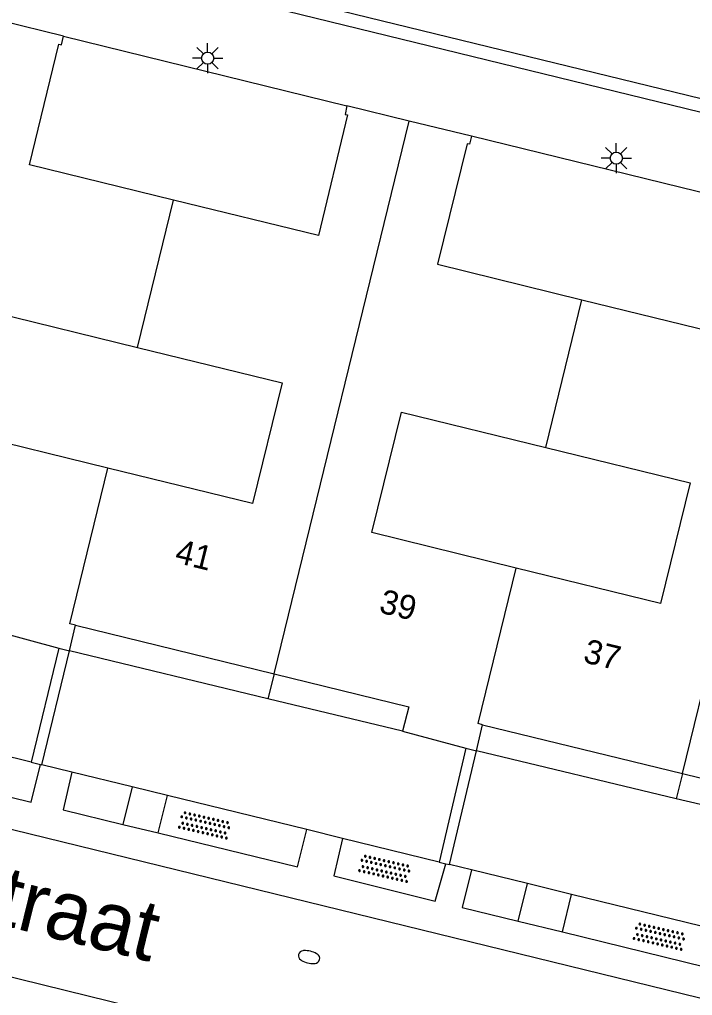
# Model space of a CAD drawing. Extents: x 128999 to 131010, y 395498 to 399007.
# Drawn here: x 129059.39 to 129087.25, y 397853.85 to 397894.24 of the extents above; entities that cross this region are included whole.
import ezdxf

# ---------------------------------------------------------------- set-up
doc = ezdxf.new("R2010")
doc.units = 0
for name, color, linetype in [('gg-afsc-muur', 7, 'Continuous'), ('gg-anno-huisnummerreeks BGT', 7, 'Continuous'), ('gg-anno-openbare ruimte label', 7, 'Continuous'), ('gg-bbg-gedigitaliseerde bebouwing', 7, 'Continuous'), ('gg-bbg-hoofdgebouw', 7, 'Continuous'), ('gg-bbg-luifel en loopbrug', 7, 'Continuous'), ('gg-bbg-tussenscheiding', 7, 'Continuous'), ('gg-knt-verharding', 7, 'Continuous'), ('gt-grn-afwateringsgoot', 7, 'Continuous'), ('gt-symb-brandkraan', 7, 'Continuous'), ('gt-symb-lichtmast', 7, 'Continuous'), ('gt-symb-overige verharding', 7, 'Continuous')]:
    doc.layers.add(name, color=color, linetype=linetype)

# ---------------------------------------------------------------- blocks, each defined once
blk = doc.blocks.new('gt0-LMAST')
at = {"layer": 'gt-symb-lichtmast'}
for p, q in [((-0.182, 0.173), (-0.447, 0.438)), ((-0.005, 0.246), (-0.005, 0.621)), ((0.172, 0.173), (0.437, 0.438)), ((-0.255, -0.004), (-0.63, -0.004)), ((-0.182, -0.181), (-0.447, -0.446)), ((-0.005, -0.254), (-0.005, -0.629)), ((0.437, -0.446), (0.172, -0.181)), ((0.245, -0.004), (0.62, -0.004))]:
    blk.add_line(p, q, dxfattribs=at)
blk.add_circle((-0.005, -0.004), 0.25, dxfattribs=at)
blk = doc.blocks.new('gt0-OVH')
at = {"layer": 'gt-symb-overige verharding'}
for points in [[(-0.972, 0.298), (-0.967, 0.308), (-0.965, 0.319), (-0.966, 0.33), (-0.971, 0.34), (-0.978, 0.348), (-0.988, 0.353), (-0.999, 0.355), (-1.01, 0.354), (-1.02, 0.349), (-1.028, 0.342), (-1.033, 0.332), (-1.035, 0.321), (-1.034, 0.31), (-1.029, 0.3), (-1.022, 0.292), (-1.012, 0.287), (-1.001, 0.285), (-0.99, 0.286), (-0.98, 0.291)], [(-0.872, 0.106), (-0.867, 0.116), (-0.865, 0.126), (-0.866, 0.137), (-0.871, 0.147), (-0.878, 0.156), (-0.888, 0.161), (-0.899, 0.163), (-0.91, 0.162), (-0.92, 0.157), (-0.928, 0.15), (-0.933, 0.14), (-0.935, 0.129), (-0.934, 0.118), (-0.929, 0.108), (-0.922, 0.1), (-0.912, 0.095), (-0.901, 0.092), (-0.89, 0.094), (-0.88, 0.098)], [(-0.772, 0.298), (-0.767, 0.308), (-0.765, 0.319), (-0.766, 0.33), (-0.771, 0.34), (-0.778, 0.348), (-0.788, 0.353), (-0.799, 0.355), (-0.81, 0.354), (-0.82, 0.349), (-0.828, 0.342), (-0.833, 0.332), (-0.835, 0.321), (-0.834, 0.31), (-0.829, 0.3), (-0.822, 0.292), (-0.812, 0.287), (-0.801, 0.285), (-0.79, 0.286), (-0.78, 0.291)], [(-0.672, 0.106), (-0.667, 0.116), (-0.665, 0.126), (-0.666, 0.137), (-0.671, 0.147), (-0.678, 0.156), (-0.688, 0.161), (-0.699, 0.163), (-0.71, 0.162), (-0.72, 0.157), (-0.728, 0.15), (-0.733, 0.14), (-0.735, 0.129), (-0.734, 0.118), (-0.729, 0.108), (-0.722, 0.1), (-0.712, 0.095), (-0.701, 0.092), (-0.69, 0.094), (-0.68, 0.098)], [(-0.572, 0.298), (-0.567, 0.308), (-0.565, 0.319), (-0.566, 0.33), (-0.571, 0.34), (-0.578, 0.348), (-0.588, 0.353), (-0.599, 0.355), (-0.61, 0.354), (-0.62, 0.349), (-0.628, 0.342), (-0.633, 0.332), (-0.635, 0.321), (-0.634, 0.31), (-0.629, 0.3), (-0.622, 0.292), (-0.612, 0.287), (-0.601, 0.285), (-0.59, 0.286), (-0.58, 0.291)], [(-0.472, 0.106), (-0.467, 0.116), (-0.465, 0.126), (-0.466, 0.137), (-0.471, 0.147), (-0.478, 0.156), (-0.488, 0.161), (-0.499, 0.163), (-0.51, 0.162), (-0.52, 0.157), (-0.528, 0.15), (-0.533, 0.14), (-0.535, 0.129), (-0.534, 0.118), (-0.529, 0.108), (-0.522, 0.1), (-0.512, 0.095), (-0.501, 0.092), (-0.49, 0.094), (-0.48, 0.098)], [(-0.372, 0.298), (-0.367, 0.308), (-0.365, 0.319), (-0.366, 0.33), (-0.371, 0.34), (-0.378, 0.348), (-0.388, 0.353), (-0.399, 0.355), (-0.41, 0.354), (-0.42, 0.349), (-0.428, 0.342), (-0.433, 0.332), (-0.435, 0.321), (-0.434, 0.31), (-0.429, 0.3), (-0.422, 0.292), (-0.412, 0.287), (-0.401, 0.285), (-0.39, 0.286), (-0.38, 0.291)], [(-0.272, 0.106), (-0.267, 0.116), (-0.265, 0.126), (-0.266, 0.137), (-0.271, 0.147), (-0.278, 0.156), (-0.288, 0.161), (-0.299, 0.163), (-0.31, 0.162), (-0.32, 0.157), (-0.328, 0.15), (-0.333, 0.14), (-0.335, 0.129), (-0.334, 0.118), (-0.329, 0.108), (-0.322, 0.1), (-0.312, 0.095), (-0.301, 0.092), (-0.29, 0.094), (-0.28, 0.098)], [(-0.172, 0.298), (-0.167, 0.308), (-0.165, 0.319), (-0.166, 0.33), (-0.171, 0.34), (-0.178, 0.348), (-0.188, 0.353), (-0.199, 0.355), (-0.21, 0.354), (-0.22, 0.349), (-0.228, 0.342), (-0.233, 0.332), (-0.235, 0.321), (-0.234, 0.31), (-0.229, 0.3), (-0.222, 0.292), (-0.212, 0.287), (-0.201, 0.285), (-0.19, 0.286), (-0.18, 0.291)], [(-0.072, 0.106), (-0.067, 0.116), (-0.065, 0.126), (-0.066, 0.137), (-0.071, 0.147), (-0.078, 0.156), (-0.088, 0.161), (-0.099, 0.163), (-0.11, 0.162), (-0.12, 0.157), (-0.128, 0.15), (-0.133, 0.14), (-0.135, 0.129), (-0.134, 0.118), (-0.129, 0.108), (-0.122, 0.1), (-0.112, 0.095), (-0.101, 0.092), (-0.09, 0.094), (-0.08, 0.098)], [(0.028, 0.298), (0.033, 0.308), (0.035, 0.319), (0.034, 0.33), (0.029, 0.34), (0.022, 0.348), (0.012, 0.353), (0.001, 0.355), (-0.01, 0.354), (-0.02, 0.349), (-0.028, 0.342), (-0.033, 0.332), (-0.035, 0.321), (-0.034, 0.31), (-0.029, 0.3), (-0.022, 0.292), (-0.012, 0.287), (-0.001, 0.285), (0.01, 0.286), (0.02, 0.291)], [(0.128, 0.106), (0.133, 0.116), (0.135, 0.126), (0.134, 0.137), (0.129, 0.147), (0.122, 0.156), (0.112, 0.161), (0.101, 0.163), (0.09, 0.162), (0.08, 0.157), (0.072, 0.15), (0.067, 0.14), (0.065, 0.129), (0.066, 0.118), (0.071, 0.108), (0.078, 0.1), (0.088, 0.095), (0.099, 0.092), (0.11, 0.094), (0.12, 0.098)], [(0.228, 0.298), (0.233, 0.308), (0.235, 0.319), (0.234, 0.33), (0.229, 0.34), (0.222, 0.348), (0.212, 0.353), (0.201, 0.355), (0.19, 0.354), (0.18, 0.349), (0.172, 0.342), (0.167, 0.332), (0.165, 0.321), (0.166, 0.31), (0.171, 0.3), (0.178, 0.292), (0.188, 0.287), (0.199, 0.285), (0.21, 0.286), (0.22, 0.291)], [(0.328, 0.106), (0.333, 0.116), (0.335, 0.126), (0.334, 0.137), (0.329, 0.147), (0.322, 0.156), (0.312, 0.161), (0.301, 0.163), (0.29, 0.162), (0.28, 0.157), (0.272, 0.15), (0.267, 0.14), (0.265, 0.129), (0.266, 0.118), (0.271, 0.108), (0.278, 0.1), (0.288, 0.095), (0.299, 0.092), (0.31, 0.094), (0.32, 0.098)], [(0.428, 0.298), (0.433, 0.308), (0.435, 0.319), (0.434, 0.33), (0.429, 0.34), (0.422, 0.348), (0.412, 0.353), (0.401, 0.355), (0.39, 0.354), (0.38, 0.349), (0.372, 0.342), (0.367, 0.332), (0.365, 0.321), (0.366, 0.31), (0.371, 0.3), (0.378, 0.292), (0.388, 0.287), (0.399, 0.285), (0.41, 0.286), (0.42, 0.291)], [(0.528, 0.106), (0.533, 0.116), (0.535, 0.126), (0.534, 0.137), (0.529, 0.147), (0.522, 0.156), (0.512, 0.161), (0.501, 0.163), (0.49, 0.162), (0.48, 0.157), (0.472, 0.15), (0.467, 0.14), (0.465, 0.129), (0.466, 0.118), (0.471, 0.108), (0.478, 0.1), (0.488, 0.095), (0.499, 0.092), (0.51, 0.094), (0.52, 0.098)], [(0.628, 0.298), (0.633, 0.308), (0.635, 0.319), (0.634, 0.33), (0.629, 0.34), (0.622, 0.348), (0.612, 0.353), (0.601, 0.355), (0.59, 0.354), (0.58, 0.349), (0.572, 0.342), (0.567, 0.332), (0.565, 0.321), (0.566, 0.31), (0.571, 0.3), (0.578, 0.292), (0.588, 0.287), (0.599, 0.285), (0.61, 0.286), (0.62, 0.291)], [(0.728, 0.106), (0.733, 0.116), (0.735, 0.126), (0.734, 0.137), (0.729, 0.147), (0.722, 0.156), (0.712, 0.161), (0.701, 0.163), (0.69, 0.162), (0.68, 0.157), (0.672, 0.15), (0.667, 0.14), (0.665, 0.129), (0.666, 0.118), (0.671, 0.108), (0.678, 0.1), (0.688, 0.095), (0.699, 0.092), (0.71, 0.094), (0.72, 0.098)], [(0.828, 0.298), (0.833, 0.308), (0.835, 0.319), (0.834, 0.33), (0.829, 0.34), (0.822, 0.348), (0.812, 0.353), (0.801, 0.355), (0.79, 0.354), (0.78, 0.349), (0.772, 0.342), (0.767, 0.332), (0.765, 0.321), (0.766, 0.31), (0.771, 0.3), (0.778, 0.292), (0.788, 0.287), (0.799, 0.285), (0.81, 0.286), (0.82, 0.291)], [(0.928, 0.106), (0.933, 0.116), (0.935, 0.126), (0.934, 0.137), (0.929, 0.147), (0.922, 0.156), (0.912, 0.161), (0.901, 0.163), (0.89, 0.162), (0.88, 0.157), (0.872, 0.15), (0.867, 0.14), (0.865, 0.129), (0.866, 0.118), (0.871, 0.108), (0.878, 0.1), (0.888, 0.095), (0.899, 0.092), (0.91, 0.094), (0.92, 0.098)], [(1.028, 0.298), (1.033, 0.308), (1.035, 0.319), (1.034, 0.33), (1.029, 0.34), (1.022, 0.348), (1.012, 0.353), (1.001, 0.355), (0.99, 0.354), (0.98, 0.349), (0.972, 0.342), (0.967, 0.332), (0.965, 0.321), (0.966, 0.31), (0.971, 0.3), (0.978, 0.292), (0.988, 0.287), (0.999, 0.285), (1.01, 0.286), (1.02, 0.291)], [(-0.972, -0.142), (-0.967, -0.132), (-0.965, -0.121), (-0.966, -0.11), (-0.971, -0.1), (-0.978, -0.092), (-0.988, -0.087), (-0.999, -0.085), (-1.01, -0.086), (-1.02, -0.091), (-1.028, -0.098), (-1.033, -0.108), (-1.035, -0.119), (-1.034, -0.13), (-1.029, -0.14), (-1.022, -0.148), (-1.012, -0.153), (-1.001, -0.155), (-0.99, -0.154), (-0.98, -0.149)], [(-0.872, -0.334), (-0.867, -0.324), (-0.865, -0.314), (-0.866, -0.303), (-0.871, -0.293), (-0.878, -0.284), (-0.888, -0.279), (-0.899, -0.277), (-0.91, -0.278), (-0.92, -0.283), (-0.928, -0.29), (-0.933, -0.3), (-0.935, -0.311), (-0.934, -0.322), (-0.929, -0.332), (-0.922, -0.34), (-0.912, -0.345), (-0.901, -0.348), (-0.89, -0.346), (-0.88, -0.342)], [(-0.772, -0.142), (-0.767, -0.132), (-0.765, -0.121), (-0.766, -0.11), (-0.771, -0.1), (-0.778, -0.092), (-0.788, -0.087), (-0.799, -0.085), (-0.81, -0.086), (-0.82, -0.091), (-0.828, -0.098), (-0.833, -0.108), (-0.835, -0.119), (-0.834, -0.13), (-0.829, -0.14), (-0.822, -0.148), (-0.812, -0.153), (-0.801, -0.155), (-0.79, -0.154), (-0.78, -0.149)], [(-0.672, -0.334), (-0.667, -0.324), (-0.665, -0.314), (-0.666, -0.303), (-0.671, -0.293), (-0.678, -0.284), (-0.688, -0.279), (-0.699, -0.277), (-0.71, -0.278), (-0.72, -0.283), (-0.728, -0.29), (-0.733, -0.3), (-0.735, -0.311), (-0.734, -0.322), (-0.729, -0.332), (-0.722, -0.34), (-0.712, -0.345), (-0.701, -0.348), (-0.69, -0.346), (-0.68, -0.342)], [(-0.572, -0.142), (-0.567, -0.132), (-0.565, -0.121), (-0.566, -0.11), (-0.571, -0.1), (-0.578, -0.092), (-0.588, -0.087), (-0.599, -0.085), (-0.61, -0.086), (-0.62, -0.091), (-0.628, -0.098), (-0.633, -0.108), (-0.635, -0.119), (-0.634, -0.13), (-0.629, -0.14), (-0.622, -0.148), (-0.612, -0.153), (-0.601, -0.155), (-0.59, -0.154), (-0.58, -0.149)], [(-0.472, -0.334), (-0.467, -0.324), (-0.465, -0.314), (-0.466, -0.303), (-0.471, -0.293), (-0.478, -0.284), (-0.488, -0.279), (-0.499, -0.277), (-0.51, -0.278), (-0.52, -0.283), (-0.528, -0.29), (-0.533, -0.3), (-0.535, -0.311), (-0.534, -0.322), (-0.529, -0.332), (-0.522, -0.34), (-0.512, -0.345), (-0.501, -0.348), (-0.49, -0.346), (-0.48, -0.342)], [(-0.372, -0.142), (-0.367, -0.132), (-0.365, -0.121), (-0.366, -0.11), (-0.371, -0.1), (-0.378, -0.092), (-0.388, -0.087), (-0.399, -0.085), (-0.41, -0.086), (-0.42, -0.091), (-0.428, -0.098), (-0.433, -0.108), (-0.435, -0.119), (-0.434, -0.13), (-0.429, -0.14), (-0.422, -0.148), (-0.412, -0.153), (-0.401, -0.155), (-0.39, -0.154), (-0.38, -0.149)], [(-0.272, -0.334), (-0.267, -0.324), (-0.265, -0.314), (-0.266, -0.303), (-0.271, -0.293), (-0.278, -0.284), (-0.288, -0.279), (-0.299, -0.277), (-0.31, -0.278), (-0.32, -0.283), (-0.328, -0.29), (-0.333, -0.3), (-0.335, -0.311), (-0.334, -0.322), (-0.329, -0.332), (-0.322, -0.34), (-0.312, -0.345), (-0.301, -0.348), (-0.29, -0.346), (-0.28, -0.342)], [(-0.172, -0.142), (-0.167, -0.132), (-0.165, -0.121), (-0.166, -0.11), (-0.171, -0.1), (-0.178, -0.092), (-0.188, -0.087), (-0.199, -0.085), (-0.21, -0.086), (-0.22, -0.091), (-0.228, -0.098), (-0.233, -0.108), (-0.235, -0.119), (-0.234, -0.13), (-0.229, -0.14), (-0.222, -0.148), (-0.212, -0.153), (-0.201, -0.155), (-0.19, -0.154), (-0.18, -0.149)], [(-0.072, -0.334), (-0.067, -0.324), (-0.065, -0.314), (-0.066, -0.303), (-0.071, -0.293), (-0.078, -0.284), (-0.088, -0.279), (-0.099, -0.277), (-0.11, -0.278), (-0.12, -0.283), (-0.128, -0.29), (-0.133, -0.3), (-0.135, -0.311), (-0.134, -0.322), (-0.129, -0.332), (-0.122, -0.34), (-0.112, -0.345), (-0.101, -0.348), (-0.09, -0.346), (-0.08, -0.342)], [(0.028, -0.142), (0.033, -0.132), (0.035, -0.121), (0.034, -0.11), (0.029, -0.1), (0.022, -0.092), (0.012, -0.087), (0.001, -0.085), (-0.01, -0.086), (-0.02, -0.091), (-0.028, -0.098), (-0.033, -0.108), (-0.035, -0.119), (-0.034, -0.13), (-0.029, -0.14), (-0.022, -0.148), (-0.012, -0.153), (-0.001, -0.155), (0.01, -0.154), (0.02, -0.149)], [(0.128, -0.334), (0.133, -0.324), (0.135, -0.314), (0.134, -0.303), (0.129, -0.293), (0.122, -0.284), (0.112, -0.279), (0.101, -0.277), (0.09, -0.278), (0.08, -0.283), (0.072, -0.29), (0.067, -0.3), (0.065, -0.311), (0.066, -0.322), (0.071, -0.332), (0.078, -0.34), (0.088, -0.345), (0.099, -0.348), (0.11, -0.346), (0.12, -0.342)], [(0.228, -0.142), (0.233, -0.132), (0.235, -0.121), (0.234, -0.11), (0.229, -0.1), (0.222, -0.092), (0.212, -0.087), (0.201, -0.085), (0.19, -0.086), (0.18, -0.091), (0.172, -0.098), (0.167, -0.108), (0.165, -0.119), (0.166, -0.13), (0.171, -0.14), (0.178, -0.148), (0.188, -0.153), (0.199, -0.155), (0.21, -0.154), (0.22, -0.149)], [(0.328, -0.334), (0.333, -0.324), (0.335, -0.314), (0.334, -0.303), (0.329, -0.293), (0.322, -0.284), (0.312, -0.279), (0.301, -0.277), (0.29, -0.278), (0.28, -0.283), (0.272, -0.29), (0.267, -0.3), (0.265, -0.311), (0.266, -0.322), (0.271, -0.332), (0.278, -0.34), (0.288, -0.345), (0.299, -0.348), (0.31, -0.346), (0.32, -0.342)], [(0.428, -0.142), (0.433, -0.132), (0.435, -0.121), (0.434, -0.11), (0.429, -0.1), (0.422, -0.092), (0.412, -0.087), (0.401, -0.085), (0.39, -0.086), (0.38, -0.091), (0.372, -0.098), (0.367, -0.108), (0.365, -0.119), (0.366, -0.13), (0.371, -0.14), (0.378, -0.148), (0.388, -0.153), (0.399, -0.155), (0.41, -0.154), (0.42, -0.149)], [(0.528, -0.334), (0.533, -0.324), (0.535, -0.314), (0.534, -0.303), (0.529, -0.293), (0.522, -0.284), (0.512, -0.279), (0.501, -0.277), (0.49, -0.278), (0.48, -0.283), (0.472, -0.29), (0.467, -0.3), (0.465, -0.311), (0.466, -0.322), (0.471, -0.332), (0.478, -0.34), (0.488, -0.345), (0.499, -0.348), (0.51, -0.346), (0.52, -0.342)], [(0.628, -0.142), (0.633, -0.132), (0.635, -0.121), (0.634, -0.11), (0.629, -0.1), (0.622, -0.092), (0.612, -0.087), (0.601, -0.085), (0.59, -0.086), (0.58, -0.091), (0.572, -0.098), (0.567, -0.108), (0.565, -0.119), (0.566, -0.13), (0.571, -0.14), (0.578, -0.148), (0.588, -0.153), (0.599, -0.155), (0.61, -0.154), (0.62, -0.149)], [(0.728, -0.334), (0.733, -0.324), (0.735, -0.314), (0.734, -0.303), (0.729, -0.293), (0.722, -0.284), (0.712, -0.279), (0.701, -0.277), (0.69, -0.278), (0.68, -0.283), (0.672, -0.29), (0.667, -0.3), (0.665, -0.311), (0.666, -0.322), (0.671, -0.332), (0.678, -0.34), (0.688, -0.345), (0.699, -0.348), (0.71, -0.346), (0.72, -0.342)], [(0.828, -0.142), (0.833, -0.132), (0.835, -0.121), (0.834, -0.11), (0.829, -0.1), (0.822, -0.092), (0.812, -0.087), (0.801, -0.085), (0.79, -0.086), (0.78, -0.091), (0.772, -0.098), (0.767, -0.108), (0.765, -0.119), (0.766, -0.13), (0.771, -0.14), (0.778, -0.148), (0.788, -0.153), (0.799, -0.155), (0.81, -0.154), (0.82, -0.149)], [(0.928, -0.334), (0.933, -0.324), (0.935, -0.314), (0.934, -0.303), (0.929, -0.293), (0.922, -0.284), (0.912, -0.279), (0.901, -0.277), (0.89, -0.278), (0.88, -0.283), (0.872, -0.29), (0.867, -0.3), (0.865, -0.311), (0.866, -0.322), (0.871, -0.332), (0.878, -0.34), (0.888, -0.345), (0.899, -0.348), (0.91, -0.346), (0.92, -0.342)], [(1.028, -0.142), (1.033, -0.132), (1.035, -0.121), (1.034, -0.11), (1.029, -0.1), (1.022, -0.092), (1.012, -0.087), (1.001, -0.085), (0.99, -0.086), (0.98, -0.091), (0.972, -0.098), (0.967, -0.108), (0.965, -0.119), (0.966, -0.13), (0.971, -0.14), (0.978, -0.148), (0.988, -0.153), (0.999, -0.155), (1.01, -0.154), (1.02, -0.149)]]:
    blk.add_lwpolyline(points, close=True, dxfattribs=at)
blk = doc.blocks.new('gt0-BR')
at = {"layer": 'gt-symb-brandkraan'}
for centre, radius, start, end in [((-0.244, 0), 0.206, 107.5669, 252.4331), ((0.599, -2.664), 3, 106.892, 107.5669), ((0, -0.691), 0.938, 73.108, 106.892), ((-0.599, -2.664), 3, 72.4331, 73.108), ((0.244, 0), 0.206, 287.567, 72.4331), ((0.599, 2.664), 3, 252.4331, 253.108), ((0, 0.691), 0.938, 253.108, 286.8921), ((-0.599, 2.664), 3, 286.8921, 287.567)]:
    blk.add_arc(centre, radius, start, end, dxfattribs=at)

msp = doc.modelspace()

# ---------------------------------------------------------------- linework, layer by layer
at = {"layer": 'gg-afsc-muur'}
for p, q in [((129061.026, 397868.229), (129059.872, 397863.51)), ((129060.311, 397863.403), (129061.456, 397868.114)), ((129077.874, 397864.091), (129076.767, 397859.374)), ((129077.194, 397859.27), (129078.305, 397863.976)), ((129059.872, 397863.51), (129060.262, 397863.415)), ((129060.262, 397863.415), (129060.311, 397863.403)), ((129076.767, 397859.374), (129077.045, 397859.307)), ((129077.045, 397859.307), (129077.194, 397859.27))]:
    msp.add_line(p, q, dxfattribs=at)
at = {"layer": 'gg-bbg-gedigitaliseerde bebouwing'}
for points in [[(129063.055, 397875.679), (129057.088, 397877.14), (129058.31, 397882.13), (129064.277, 397880.67)], [(129064.277, 397880.67), (129070.262, 397879.205), (129069.041, 397874.214), (129063.055, 397875.679)], [(129079.956, 397871.542), (129073.981, 397873.005), (129075.202, 397877.996), (129081.178, 397876.533)], [(129081.178, 397876.533), (129087.155, 397875.07), (129085.933, 397870.079), (129079.956, 397871.542)]]:
    msp.add_lwpolyline(points, dxfattribs=at)
at = {"layer": 'gg-bbg-hoofdgebouw'}
for p, q in [((129061.215, 397893.551), (129058.628, 397894.181)), ((129075.529, 397890.039), (129072.946, 397890.669)), ((129078.102, 397889.411), (129075.529, 397890.039)), ((129061.456, 397868.114), (129061.713, 397869.172)), ((129061.713, 397869.172), (129069.928, 397867.163)), ((129058.353, 397868.942), (129061.026, 397868.229)), ((129061.026, 397868.229), (129061.456, 397868.114)), ((129075.245, 397864.793), (129077.874, 397864.091)), ((129078.305, 397863.976), (129078.56, 397865.057)), ((129078.56, 397865.057), (129086.832, 397863.039)), ((129077.874, 397864.091), (129078.305, 397863.976))]:
    msp.add_line(p, q, dxfattribs=at)
for points in [[(129065.77, 397886.769), (129059.802, 397888.227), (129061.02, 397893.22), (129061.127, 397893.194), (129061.215, 397893.551)], [(129072.946, 397890.669), (129072.869, 397890.315), (129072.976, 397890.292), (129071.769, 397885.304), (129065.77, 397886.769)], [(129078.102, 397889.411), (129078.02, 397889.077), (129077.923, 397889.101), (129076.696, 397884.116), (129082.674, 397882.645)], [(129082.674, 397882.645), (129088.657, 397881.172), (129089.871, 397886.151), (129089.763, 397886.173), (129089.839, 397886.537)], [(129069.928, 397867.163), (129075.505, 397865.799), (129075.245, 397864.793)], [(129086.832, 397863.039), (129092.409, 397861.679), (129092.137, 397860.662)]]:
    msp.add_lwpolyline(points, dxfattribs=at)
at = {"layer": 'gg-bbg-luifel en loopbrug'}
for p, q in [((129069.677, 397866.134), (129061.456, 397868.114)), ((129069.928, 397867.163), (129069.677, 397866.134)), ((129075.245, 397864.793), (129069.677, 397866.134)), ((129086.577, 397861.994), (129078.305, 397863.976)), ((129086.832, 397863.039), (129086.577, 397861.994)), ((129092.137, 397860.662), (129086.577, 397861.994))]:
    msp.add_line(p, q, dxfattribs=at)
at = {"layer": 'gg-bbg-tussenscheiding'}
for p, q in [((129069.928, 397867.163), (129075.529, 397890.039)), ((129064.277, 397880.67), (129065.77, 397886.769)), ((129086.832, 397863.039), (129092.428, 397885.903)), ((129081.178, 397876.533), (129082.674, 397882.645))]:
    msp.add_line(p, q, dxfattribs=at)
for points in [[(129061.713, 397869.172), (129061.476, 397869.23), (129063.055, 397875.679)], [(129078.56, 397865.057), (129078.379, 397865.101), (129079.956, 397871.542)]]:
    msp.add_lwpolyline(points, dxfattribs=at)
at = {"layer": 'gg-knt-verharding'}
for p, q in [((129061.215, 397893.551), (129072.946, 397890.669)), ((129089.839, 397886.537), (129078.102, 397889.411)), ((129000, 397869.079), (129085.811, 397848.066)), ((129041.209, 397865.099), (129094.381, 397852.083)), ((129059.872, 397863.51), (129056.024, 397864.452)), ((129061.563, 397863.096), (129060.311, 397863.403)), ((129064.056, 397862.486), (129061.563, 397863.096)), ((129064.056, 397862.486), (129063.676, 397860.933)), ((129065.513, 397862.129), (129064.056, 397862.486)), ((129065.133, 397860.579), (129065.513, 397862.129)), ((129071.291, 397860.715), (129065.513, 397862.129)), ((129063.676, 397860.933), (129065.133, 397860.579)), ((129072.767, 397860.353), (129071.291, 397860.715)), ((129076.767, 397859.374), (129072.767, 397860.353)), ((129078.102, 397859.048), (129077.194, 397859.27)), ((129080.419, 397858.481), (129078.102, 397859.048)), ((129080.039, 397856.93), (129080.419, 397858.481)), ((129082.249, 397858.032), (129080.419, 397858.481)), ((129081.869, 397856.481), (129082.249, 397858.032)), ((129092.42, 397855.542), (129082.249, 397858.032)), ((129080.039, 397856.93), (129081.869, 397856.481))]:
    msp.add_line(p, q, dxfattribs=at)
for points in [[(129056.024, 397864.452), (129055.598, 397862.902), (129059.872, 397861.851), (129060.262, 397863.415)], [(129061.563, 397863.096), (129061.198, 397861.535), (129063.676, 397860.933)], [(129065.133, 397860.579), (129070.906, 397859.176), (129071.291, 397860.715)], [(129072.767, 397860.353), (129072.405, 397858.808), (129076.604, 397857.76), (129077.045, 397859.307)], [(129078.102, 397859.048), (129077.722, 397857.498), (129080.039, 397856.93)], [(129081.869, 397856.481), (129091.97, 397854.005), (129092.42, 397855.542)]]:
    msp.add_lwpolyline(points, dxfattribs=at)
at = {"layer": 'gt-grn-afwateringsgoot'}
for p, q in [((129090.697, 397889.631), (129040.575, 397901.896)), ((129044.502, 397901.522), (129093.802, 397889.458))]:
    msp.add_line(p, q, dxfattribs=at)

# ---------------------------------------------------------------- block references
at = {"layer": 'gt-symb-brandkraan', "rotation": 166.22785456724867}
msp.add_blockref('gt0-BR', (129071.378, 397855.443), dxfattribs=at)
at = {"layer": 'gt-symb-lichtmast'}
for p in [(129067.186, 397892.642), (129084.103, 397888.508)]:
    msp.add_blockref('gt0-LMAST', p, dxfattribs=at)
at = {"layer": 'gt-symb-overige verharding'}
for p, rotation in [((129067.055, 397860.904), 166.99249520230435), ((129074.512, 397859.108), 166.99249520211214), ((129085.88, 397856.299), 167.06118937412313)]:
    msp.add_blockref('gt0-OVH', p, dxfattribs=dict(at, rotation=rotation))

# ---------------------------------------------------------------- texts
at = {"layer": 'gg-anno-huisnummerreeks BGT'}
for s, rotation, p in [('41', 346.2, (129065.781, 397871.78)), ('39', 346.2, (129074.233, 397869.713)), ('37', 346.3, (129082.686, 397867.653))]:
    msp.add_text(s, height=1, rotation=rotation, dxfattribs=at).set_placement(p)
at = {"layer": 'gg-anno-openbare ruimte label'}
msp.add_text('Aalsumstraat', height=2.5, rotation=346.2, dxfattribs=at).set_placement((129045.855, 397859.899))

doc.saveas('drawing.dxf')
